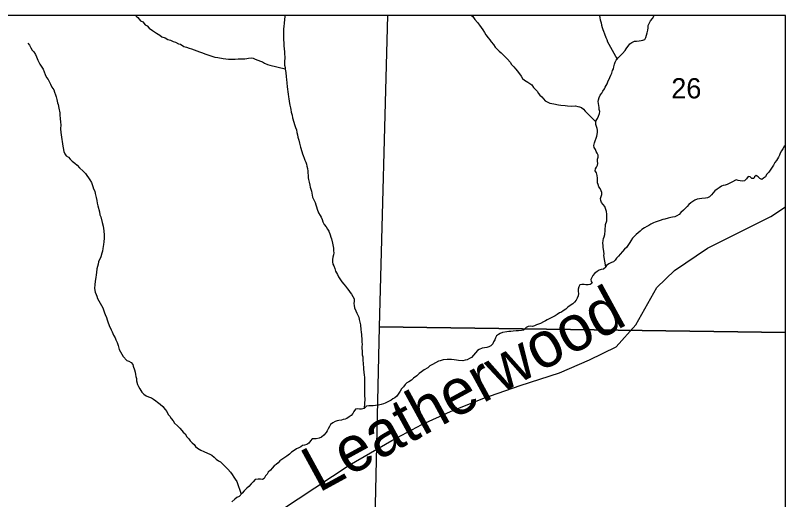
# Model space of a CAD drawing. Extents: x -10 to 158, y 8 to 33.
# Drawn here: x 29.803 to 31.4, y 19.897 to 20.9 of the extents above; entities that cross this region are included whole.
import ezdxf

# ---------------------------------------------------------------- set-up
doc = ezdxf.new("R2010")
doc.units = 0
for name, color, linetype in [('GM_X_Corporation', 7, 'Continuous'), ('GM_X_Minor_River', 7, 'Continuous'), ('GM_X_Minor_River_Text', 7, 'Continuous'), ('GM_X_Rail_Line', 7, 'Continuous'), ('GM_X_Section_Text', 7, 'Continuous')]:
    doc.layers.add(name, color=color, linetype=linetype)

msp = doc.modelspace()

# ---------------------------------------------------------------- linework, layer by layer
at = {"layer": 'GM_X_Corporation'}
for points in [[(29.6227, 14.1), (31.4, 14.1), (31.4, 20.9), (29.731, 20.9), (29.7244, 20.2649), (29.6982, 19.2496), (29.6981, 19.2461), (29.6974, 19.2018), (29.6957, 19.0991), (29.6992, 18.9556), (29.697, 18.9465), (29.6949, 18.8465), (29.6846, 18.5133), (29.6817, 18.3306), (29.6804, 18.2238), (29.6572, 17.4131), (29.6504, 16.6563), (29.6434, 16.3848), (29.6318, 15.4937)], [(31.4, 19.2243), (31.4, 20.9), (29.731, 20.9), (29.7244, 20.2649), (29.6982, 19.2496), (29.7323, 19.249), (29.8421, 19.2479), (30.1914, 19.2443), (30.2835, 19.2432)], [(31.4, 20.2429), (31.4, 20.9), (30.5743, 20.9), (30.5575, 20.2545)], [(31.4, 19.2259), (31.4, 20.2429), (30.5575, 20.2545), (30.5347, 19.2405)]]:
    msp.add_lwpolyline(points, close=True, dxfattribs=at)
at = {"layer": 'GM_X_Minor_River'}
for points in [[(30.0523, 20.9), (30.0533, 20.8985), (30.0571, 20.8959), (30.0626, 20.8891), (30.0668, 20.8866), (30.0722, 20.8806), (30.076, 20.8784), (30.0802, 20.8735), (30.0871, 20.8687), (30.0956, 20.8632), (30.1021, 20.8591), (30.1063, 20.8558), (30.1135, 20.8533), (30.1192, 20.8499), (30.1242, 20.8485), (30.1299, 20.846), (30.1348, 20.8449), (30.1413, 20.8412), (30.1451, 20.8402), (30.152, 20.8357), (30.1577, 20.8339), (30.1631, 20.8318), (30.168, 20.8307), (30.1844, 20.8242), (30.1909, 20.8224), (30.1958, 20.8202), (30.2164, 20.8137), (30.2224, 20.8131), (30.2338, 20.811), (30.2391, 20.8103), (30.2448, 20.8093), (30.2501, 20.8094), (30.2547, 20.8091), (30.2588, 20.8092), (30.2645, 20.8097), (30.2683, 20.8097), (30.2743, 20.8098), (30.2785, 20.8103), (30.2826, 20.8104), (30.2864, 20.8112), (30.2921, 20.812), (30.2959, 20.8113), (30.3001, 20.8095), (30.3058, 20.8073), (30.3111, 20.8055), (30.3153, 20.8037), (30.3191, 20.8011), (30.3256, 20.7986), (30.3302, 20.7972), (30.3624, 20.7891)], [(30.3616, 20.9), (30.3614, 20.897), (30.3607, 20.8925), (30.3601, 20.8834), (30.3594, 20.8777), (30.3588, 20.8716), (30.359, 20.8598), (30.3587, 20.8549), (30.3588, 20.8492), (30.3593, 20.8435), (30.3597, 20.8371), (30.3602, 20.8307), (30.3607, 20.8242), (30.3612, 20.8197), (30.3617, 20.814), (30.3617, 20.8102), (30.361, 20.8064), (30.3612, 20.7969), (30.362, 20.792), (30.3625, 20.7883), (30.3634, 20.7814), (30.3643, 20.7727), (30.3651, 20.7671), (30.366, 20.7603), (30.3665, 20.7523), (30.3674, 20.7474), (30.3678, 20.7417), (30.3683, 20.7368), (30.3691, 20.7311), (30.37, 20.7274), (30.3704, 20.7221), (30.3713, 20.7175), (30.3721, 20.7137), (30.3733, 20.7088), (30.3738, 20.7047), (30.375, 20.6994), (30.3766, 20.6934), (30.3775, 20.6881), (30.3823, 20.6722), (30.3839, 20.6677), (30.3855, 20.6628), (30.3867, 20.6571), (30.3879, 20.6522), (30.3888, 20.6477), (30.3908, 20.6413), (30.392, 20.6356), (30.394, 20.6269), (30.3968, 20.6183), (30.3981, 20.6134), (30.3996, 20.6096), (30.4016, 20.6039), (30.4032, 20.6002), (30.4048, 20.5957), (30.4064, 20.5919), (30.4072, 20.5877), (30.4084, 20.5828), (30.4093, 20.5772), (30.4093, 20.5734), (30.4098, 20.5692), (30.4103, 20.5635), (30.4107, 20.5598), (30.4119, 20.5545), (30.4132, 20.548), (30.4144, 20.5443), (30.4168, 20.5356), (30.4193, 20.5231), (30.4217, 20.5175), (30.4244, 20.5126), (30.426, 20.5077), (30.4276, 20.5036), (30.4288, 20.4987), (30.4316, 20.4911), (30.4351, 20.4855), (30.437, 20.4817), (30.439, 20.4772), (30.4406, 20.4723), (30.443, 20.4667), (30.4472, 20.4618), (30.4499, 20.4573), (30.453, 20.4528), (30.4554, 20.4453), (30.457, 20.4408), (30.4582, 20.437), (30.4607, 20.428), (30.4624, 20.4174), (30.4628, 20.4125), (30.4629, 20.4079), (30.4622, 20.4041)], [(30.7488, 20.9), (30.7511, 20.8978), (30.7557, 20.8918), (30.7608, 20.8851), (30.7654, 20.8799), (30.7724, 20.8701), (30.7755, 20.8649), (30.7782, 20.86), (30.7829, 20.8536), (30.7868, 20.8491), (30.7898, 20.8454), (30.7941, 20.8398), (30.798, 20.8342), (30.8022, 20.8301), (30.8061, 20.826), (30.8099, 20.8226), (30.8199, 20.813), (30.8234, 20.8092), (30.8288, 20.8029), (30.8319, 20.7984), (30.8365, 20.7935), (30.8396, 20.7894), (30.8443, 20.7842), (30.8516, 20.7741), (30.8547, 20.7696), (30.8586, 20.7659), (30.8658, 20.7618), (30.8697, 20.7592), (30.8735, 20.7559), (30.8774, 20.7503), (30.8812, 20.7466), (30.8847, 20.7428), (30.8874, 20.7383), (30.8905, 20.7346), (30.8944, 20.7313), (30.8982, 20.7268), (30.9013, 20.723), (30.9112, 20.7183), (30.915, 20.7172), (30.9192, 20.7169), (30.9291, 20.7148), (30.9336, 20.7141), (30.9427, 20.7135), (30.9477, 20.7129), (30.9556, 20.7122), (30.9643, 20.7124), (30.9689, 20.7113), (30.9727, 20.7106), (30.9769, 20.7092), (30.9807, 20.7059), (30.9842, 20.7018), (31.0065, 20.6795)], [(31.0142, 20.9), (31.0149, 20.8952), (31.0157, 20.8911), (31.0173, 20.8847), (31.0182, 20.8798), (31.0198, 20.8752), (31.021, 20.8711), (31.0226, 20.8673), (31.0246, 20.8617), (31.0273, 20.8541), (31.0293, 20.85), (31.0309, 20.8451), (31.0336, 20.8406), (31.0509, 20.8095)], [(31.1005, 20.8478), (31.1042, 20.8487), (31.108, 20.8499), (31.1102, 20.8545), (31.1116, 20.859), (31.1127, 20.864), (31.1141, 20.8697), (31.1148, 20.8743), (31.1151, 20.8788), (31.1202, 20.8888), (31.1239, 20.8934), (31.1265, 20.8983), (31.1277, 20.9)], [(29.8284, 20.8426), (29.8319, 20.8381), (29.835, 20.8328), (29.8377, 20.8283), (29.8412, 20.8242), (29.8443, 20.8193), (29.8463, 20.8145), (29.8494, 20.8073), (29.8537, 20.799), (29.858, 20.7931), (29.8603, 20.7885), (29.8647, 20.7773), (29.8674, 20.7716), (29.8705, 20.7675), (29.8737, 20.7619), (29.876, 20.7577), (29.8784, 20.7513), (29.8823, 20.7457), (29.8842, 20.7412), (29.8859, 20.7352), (29.8871, 20.7314), (29.8887, 20.7257), (29.8903, 20.7189), (29.8915, 20.7152), (29.8928, 20.708), (29.8948, 20.6982), (29.8953, 20.6936), (29.8958, 20.6864), (29.8967, 20.6785), (29.8968, 20.6732), (29.8965, 20.6648), (29.897, 20.6577), (29.8979, 20.6527), (29.8984, 20.6474), (29.8992, 20.6429), (29.8996, 20.6384), (29.9005, 20.6338), (29.9009, 20.6293), (29.9018, 20.6255), (29.9034, 20.6183), (29.9054, 20.6134), (29.9085, 20.6093), (29.9127, 20.606), (29.9165, 20.6019), (29.9208, 20.5978), (29.9261, 20.5941), (29.9311, 20.5896), (29.9361, 20.5844), (29.9435, 20.577), (29.9481, 20.5725), (29.9574, 20.559), (29.9605, 20.5541), (29.9633, 20.5455), (29.9649, 20.5409), (29.9673, 20.5361), (29.9685, 20.5308), (29.9705, 20.5228), (29.9718, 20.5168), (29.9726, 20.5108), (29.9738, 20.5051), (29.9771, 20.493), (29.9783, 20.4866), (29.9799, 20.4825), (29.9828, 20.4711), (29.9848, 20.4632), (29.9865, 20.4538), (29.987, 20.4447), (29.9871, 20.4386), (29.9865, 20.4306), (29.9854, 20.4253), (29.9851, 20.4208), (29.9841, 20.4169), (29.9834, 20.4116), (29.982, 20.4074), (29.9798, 20.3994), (29.9751, 20.3891), (29.9744, 20.3846), (29.973, 20.38), (29.9719, 20.3747), (29.9709, 20.3671), (29.9703, 20.3625), (29.9696, 20.3572), (29.9682, 20.3496), (29.9676, 20.342), (29.967, 20.3348), (29.9674, 20.3302), (29.9686, 20.3265), (29.9702, 20.3219), (29.9718, 20.3182), (29.9734, 20.3136), (29.9761, 20.3084), (29.9788, 20.3035), (29.9839, 20.2937), (29.9879, 20.284), (29.9891, 20.2802), (29.9915, 20.2738), (29.9931, 20.2693), (29.9943, 20.2647), (29.9971, 20.2576), (30.0014, 20.2486), (30.0037, 20.244)], [(31.0273, 20.3789), (31.0234, 20.4022), (31.0237, 20.406), (31.0229, 20.4105), (31.022, 20.4196), (31.0219, 20.4234), (31.0211, 20.4283), (31.0214, 20.4333), (31.0224, 20.4375), (31.0239, 20.4413), (31.0249, 20.4462), (31.0256, 20.4542), (31.0259, 20.4587), (31.0262, 20.4625), (31.0268, 20.4667), (31.029, 20.4743), (31.0296, 20.4808), (31.0291, 20.4884), (31.0283, 20.494), (31.0266, 20.5001), (31.0251, 20.5038), (31.022, 20.508), (31.0185, 20.5121), (31.0169, 20.5162), (31.0165, 20.5207), (31.0179, 20.5246), (31.0186, 20.5291), (31.0189, 20.5329), (31.0177, 20.5367), (31.0157, 20.5412), (31.013, 20.5449), (31.011, 20.5495), (31.0102, 20.5532), (31.0098, 20.5574), (31.01, 20.5627), (31.0092, 20.5684), (31.0076, 20.574), (31.0052, 20.5782), (31.0059, 20.582), (31.0078, 20.5858), (31.01, 20.5896), (31.0107, 20.5934), (31.0102, 20.5983), (31.0101, 20.6021), (31.0112, 20.6063), (31.0111, 20.6101), (31.0095, 20.6143), (31.0072, 20.618), (31.0056, 20.6218), (31.0029, 20.6263), (31.0025, 20.6301), (31.0039, 20.6358), (31.0053, 20.6403), (31.0075, 20.6457), (31.0089, 20.6495), (31.0096, 20.6533), (31.0099, 20.6579), (31.0098, 20.662), (31.0094, 20.6658), (31.0082, 20.67), (31.0066, 20.6737), (31.0062, 20.6783), (31.0072, 20.6824), (31.0102, 20.6867), (31.012, 20.6909), (31.0138, 20.6966), (31.0145, 20.7008), (31.0136, 20.7049), (31.0132, 20.7095), (31.0127, 20.7132), (31.0119, 20.7174), (31.0115, 20.7216), (31.0118, 20.7254), (31.0136, 20.7296), (31.0158, 20.7349), (31.0187, 20.7391), (31.0213, 20.7433), (31.0243, 20.7476), (31.0261, 20.7514), (31.0297, 20.7583), (31.0316, 20.7621), (31.0356, 20.7713), (31.0378, 20.7759), (31.0396, 20.7804), (31.0414, 20.7858), (31.0428, 20.7896), (31.0439, 20.7934), (31.0449, 20.7987), (31.0464, 20.8029), (31.049, 20.8071), (31.0534, 20.8125), (31.0575, 20.8171), (31.062, 20.8214), (31.0672, 20.8272), (31.0694, 20.831), (31.0768, 20.841), (31.0812, 20.8441), (31.0865, 20.8465), (31.0906, 20.8469), (31.0963, 20.8474), (31.1005, 20.8478)], [(31.4, 20.6304), (31.3972, 20.6283), (31.3946, 20.6237), (31.3916, 20.6195), (31.3887, 20.6145), (31.3872, 20.6107), (31.3851, 20.6065), (31.3814, 20.5992), (31.3777, 20.595), (31.3747, 20.5896), (31.3711, 20.5835), (31.3677, 20.5793), (31.3655, 20.5751), (31.3607, 20.57), (31.3585, 20.5658), (31.3544, 20.5624), (31.3507, 20.56)], [(31.3507, 20.56), (31.3465, 20.5618), (31.3434, 20.5656), (31.3392, 20.5681), (31.3354, 20.5658), (31.334, 20.562), (31.3298, 20.5619), (31.3263, 20.5656), (31.3222, 20.566), (31.3192, 20.5617), (31.3148, 20.5575), (31.3102, 20.5566), (31.3057, 20.5573), (31.3015, 20.558), (31.2977, 20.5591), (31.2887, 20.5544), (31.2827, 20.5516), (31.2786, 20.5496), (31.2744, 20.548), (31.2707, 20.5472), (31.2669, 20.546), (31.262, 20.5429), (31.2579, 20.5402), (31.2534, 20.5363), (31.2497, 20.5324), (31.2464, 20.5282), (31.2423, 20.524), (31.2378, 20.522), (31.234, 20.5212), (31.2261, 20.5203), (31.2216, 20.5202), (31.2167, 20.519), (31.2118, 20.5174), (31.2073, 20.5146), (31.2035, 20.5115), (31.1994, 20.5081), (31.1957, 20.5042), (31.1916, 20.5), (31.1883, 20.4961), (31.1831, 20.4915), (31.179, 20.4876), (31.1745, 20.4849), (31.17, 20.4825), (31.1658, 20.4817), (31.1621, 20.4812), (31.1564, 20.4796), (31.1493, 20.478), (31.1451, 20.4768), (31.1399, 20.4748), (31.1334, 20.4731), (31.1297, 20.4719), (31.1259, 20.4704), (31.1203, 20.4676), (31.1162, 20.4649), (31.1124, 20.4625), (31.1076, 20.4598), (31.102, 20.4563), (31.0982, 20.4532), (31.0945, 20.4497), (31.09, 20.4462), (31.0859, 20.442), (31.0826, 20.4381), (31.0789, 20.4331), (31.0771, 20.4293), (31.073, 20.4232), (31.0701, 20.419), (31.066, 20.4155), (31.0619, 20.4109), (31.057, 20.4055), (31.0537, 20.4012), (31.0492, 20.397), (31.0467, 20.3931), (31.0429, 20.3897), (31.0388, 20.3877), (31.0336, 20.3853), (31.0287, 20.3818), (31.0269, 20.378), (31.0224, 20.3745), (31.0179, 20.3733), (31.0137, 20.3721), (31.0092, 20.3694), (31.004, 20.3651), (31.0003, 20.3609), (30.9981, 20.3567), (30.9959, 20.3528), (30.9971, 20.3487), (30.9991, 20.3449), (30.995, 20.3422), (30.9904, 20.3414), (30.9859, 20.342), (30.9821, 20.3427), (30.9775, 20.3426), (30.9734, 20.3414), (30.9712, 20.3376), (30.9698, 20.3327), (30.9702, 20.3281), (30.9703, 20.3236), (30.97, 20.3186), (30.9678, 20.314), (30.9656, 20.3098), (30.9623, 20.3056)], [(30.4622, 20.4041), (30.4612, 20.3988), (30.4605, 20.3942), (30.4602, 20.3897), (30.4614, 20.3848), (30.463, 20.381), (30.465, 20.3757), (30.467, 20.3701), (30.4709, 20.3629), (30.4732, 20.358), (30.4759, 20.3543), (30.4795, 20.3479), (30.4837, 20.3431), (30.4872, 20.3386), (30.4914, 20.3337), (30.4942, 20.33), (30.4969, 20.3259), (30.4996, 20.3221), (30.5023, 20.3176), (30.5054, 20.3127), (30.5055, 20.3078), (30.5048, 20.3029), (30.5053, 20.2991), (30.5061, 20.2938), (30.5089, 20.2878), (30.5109, 20.2829), (30.5152, 20.2746), (30.516, 20.2701), (30.5185, 20.2588), (30.5194, 20.2485), (30.5199, 20.2444), (30.5207, 20.2379), (30.5213, 20.2277), (30.5214, 20.2228), (30.5218, 20.2186), (30.5215, 20.2133), (30.5217, 20.2016), (30.5222, 20.1967), (30.523, 20.1925), (30.5235, 20.188), (30.5235, 20.1842), (30.524, 20.18), (30.5241, 20.1762), (30.5245, 20.1721), (30.525, 20.1671), (30.5263, 20.1546), (30.5268, 20.1505), (30.5271, 20.1327), (30.5268, 20.1285), (30.5269, 20.1243), (30.5265, 20.1202), (30.5266, 20.1152), (30.5271, 20.1114), (30.5272, 20.1054), (30.526, 20.0853)], [(30.9623, 20.3056), (30.9586, 20.3021), (30.9533, 20.299), (30.9485, 20.2951), (30.9444, 20.2916), (30.9388, 20.2878), (30.935, 20.285), (30.9313, 20.2835), (30.9264, 20.28), (30.9219, 20.2776), (30.9114, 20.2717), (30.9058, 20.2694), (30.902, 20.2674), (30.8979, 20.2647), (30.8919, 20.2619), (30.8874, 20.2603), (30.8836, 20.2591), (30.8791, 20.2568), (30.8754, 20.2556), (30.8704, 20.2558), (30.8659, 20.2554), (30.8618, 20.253), (30.8566, 20.248), (30.8521, 20.2468), (30.846, 20.2467), (30.8411, 20.2462), (30.835, 20.2457), (30.8305, 20.2449), (30.826, 20.2448), (30.8218, 20.2444), (30.8128, 20.2427), (30.8083, 20.2411), (30.8045, 20.2391), (30.8008, 20.236), (30.7986, 20.2318), (30.7968, 20.228), (30.7946, 20.2238), (30.7927, 20.2192), (30.7887, 20.215), (30.7849, 20.213), (30.7804, 20.2118), (30.7755, 20.211), (30.7706, 20.2105), (30.7649, 20.2077), (30.7612, 20.2054), (30.7567, 20.2008), (30.753, 20.1962), (30.7486, 20.1912), (30.7445, 20.1888), (30.7396, 20.1864), (30.7354, 20.1856), (30.7305, 20.1844), (30.7214, 20.185), (30.7176, 20.1857), (30.7127, 20.1864), (30.7074, 20.187), (30.7025, 20.1873), (30.6979, 20.1868), (30.69, 20.186), (30.684, 20.1843), (30.6802, 20.1835), (30.6742, 20.1804), (30.6678, 20.1768), (30.6622, 20.1741), (30.6578, 20.1698), (30.6506, 20.1659), (30.645, 20.1617), (30.6402, 20.1578), (30.6353, 20.1528), (30.6286, 20.1485), (30.6241, 20.1442), (30.6185, 20.1407), (30.6148, 20.1388), (30.611, 20.1353), (30.6074, 20.1303), (30.6033, 20.1264), (30.6011, 20.1215), (30.5977, 20.1169), (30.5941, 20.1111), (30.5896, 20.1076), (30.5858, 20.1056), (30.5821, 20.1029), (30.5776, 20.1006), (30.5735, 20.0986), (30.5697, 20.0966), (30.566, 20.0951), (30.5611, 20.0938), (30.5558, 20.0922), (30.5494, 20.0914), (30.5448, 20.0909), (30.5361, 20.0907), (30.5312, 20.0903), (30.526, 20.0853), (30.5207, 20.084), (30.5162, 20.0843), (30.512, 20.085), (30.5083, 20.0838), (30.5049, 20.0792), (30.5027, 20.0754), (30.4994, 20.0711), (30.4953, 20.068)], [(30.0037, 20.244), (30.0065, 20.2377), (30.01, 20.232), (30.0112, 20.2279), (30.0136, 20.2222), (30.0159, 20.2158), (30.0184, 20.2075), (30.0211, 20.203), (30.0265, 20.1933), (30.0343, 20.1851), (30.0381, 20.1836), (30.043, 20.181), (30.0465, 20.1769), (30.0473, 20.1732), (30.0501, 20.1656), (30.0513, 20.1607), (30.0518, 20.1562), (30.0526, 20.1516), (30.0538, 20.1475), (30.0543, 20.143), (30.0559, 20.1354), (30.0579, 20.1309), (30.061, 20.126), (30.0649, 20.1196), (30.0695, 20.1152), (30.0741, 20.1115), (30.0787, 20.1096), (30.0848, 20.1075), (30.0894, 20.1049), (30.094, 20.1012), (30.0978, 20.0986), (30.1032, 20.0945), (30.1086, 20.0893), (30.1132, 20.0837), (30.1167, 20.0792), (30.1198, 20.0732), (30.1229, 20.0695), (30.126, 20.0646), (30.1299, 20.0597), (30.133, 20.0552), (30.1391, 20.0497), (30.1438, 20.0444), (30.148, 20.04), (30.1507, 20.0362), (30.1546, 20.0329), (30.1585, 20.0269), (30.1623, 20.0224), (30.1654, 20.0187), (30.1697, 20.0142), (30.1735, 20.0108), (30.1766, 20.0067), (30.1808, 20.003), (30.1873, 19.9993), (30.1938, 19.9964), (30.2014, 19.9928), (30.2064, 19.9906), (30.2102, 19.9884), (30.2148, 19.9847), (30.2194, 19.9806), (30.224, 19.9772), (30.2279, 19.975), (30.2325, 19.9709), (30.2367, 19.9668), (30.2436, 19.9594), (30.2487, 19.9534), (30.2522, 19.9485), (30.2556, 19.9433), (30.2587, 19.9392), (30.2619, 19.9343), (30.271, 19.9082)], [(30.4953, 20.068), (30.4904, 20.0649), (30.4867, 20.0633), (30.4825, 20.0625), (30.4788, 20.0613), (30.4738, 20.0608), (30.4701, 20.06), (30.4659, 20.0588), (30.4611, 20.0557), (30.4566, 20.0522), (30.454, 20.048), (30.4514, 20.043), (30.4496, 20.0392), (30.4474, 20.0354), (30.4426, 20.03), (30.4377, 20.0261), (30.4325, 20.0237), (30.4264, 20.0225), (30.4227, 20.0224), (30.4185, 20.0227), (30.4148, 20.0181), (30.4115, 20.0139), (30.407, 20.0108), (30.4025, 20.0096), (30.3983, 20.0087), (30.3946, 20.006), (30.3904, 20.004), (30.3859, 20.0017), (30.3807, 19.9986), (30.3755, 19.9947), (30.3714, 19.9908), (30.3658, 19.9865), (30.3512, 19.9768), (30.3475, 19.9726), (30.3437, 19.9695), (30.3396, 19.9664), (30.3355, 19.9617), (30.3318, 19.9579), (30.327, 19.9533), (30.3248, 19.9494), (30.3215, 19.9456), (30.3189, 19.9406), (30.3151, 19.9386), (30.3113, 19.9393), (30.306, 19.9392), (30.3, 19.938), (30.2956, 19.9334), (30.2915, 19.9295), (30.2866, 19.9237), (30.2829, 19.9203), (30.2773, 19.9149), (30.2729, 19.9102), (30.2666, 19.9033), (30.2624, 19.9009), (30.258, 19.8975), (30.252, 19.892)]]:
    msp.add_lwpolyline(points, dxfattribs=at)
at = {"layer": 'GM_X_Rail_Line'}
msp.add_lwpolyline([(29.7046, 19.1813), (29.7117, 19.192), (29.7654, 19.2665), (29.8391, 19.3457), (30.0147, 19.5266), (30.1895, 19.721), (30.2294, 19.7728), (30.2689, 19.8127), (30.3183, 19.8516), (30.4952, 19.9677), (30.5837, 20.0188), (30.6456, 20.052), (30.7052, 20.0793), (30.7725, 20.1064), (30.8497, 20.1334), (30.9311, 20.1593), (30.9935, 20.1862), (31.0484, 20.213), (31.0896, 20.2587), (31.1329, 20.3362), (31.1693, 20.3714), (31.238, 20.4178), (31.3694, 20.483), (31.4, 20.5032)], dxfattribs=at)

# ---------------------------------------------------------------- texts
at = {"layer": 'GM_X_Minor_River_Text'}
msp.add_text('Leatherwood', height=0.094692, rotation=28.6221, dxfattribs=at).set_placement((30.4319, 19.91))
at = {"layer": 'GM_X_Section_Text'}
msp.add_text('26', height=0.04186, rotation=0, dxfattribs=at).set_placement((31.163, 20.7281))

doc.saveas('drawing.dxf')
